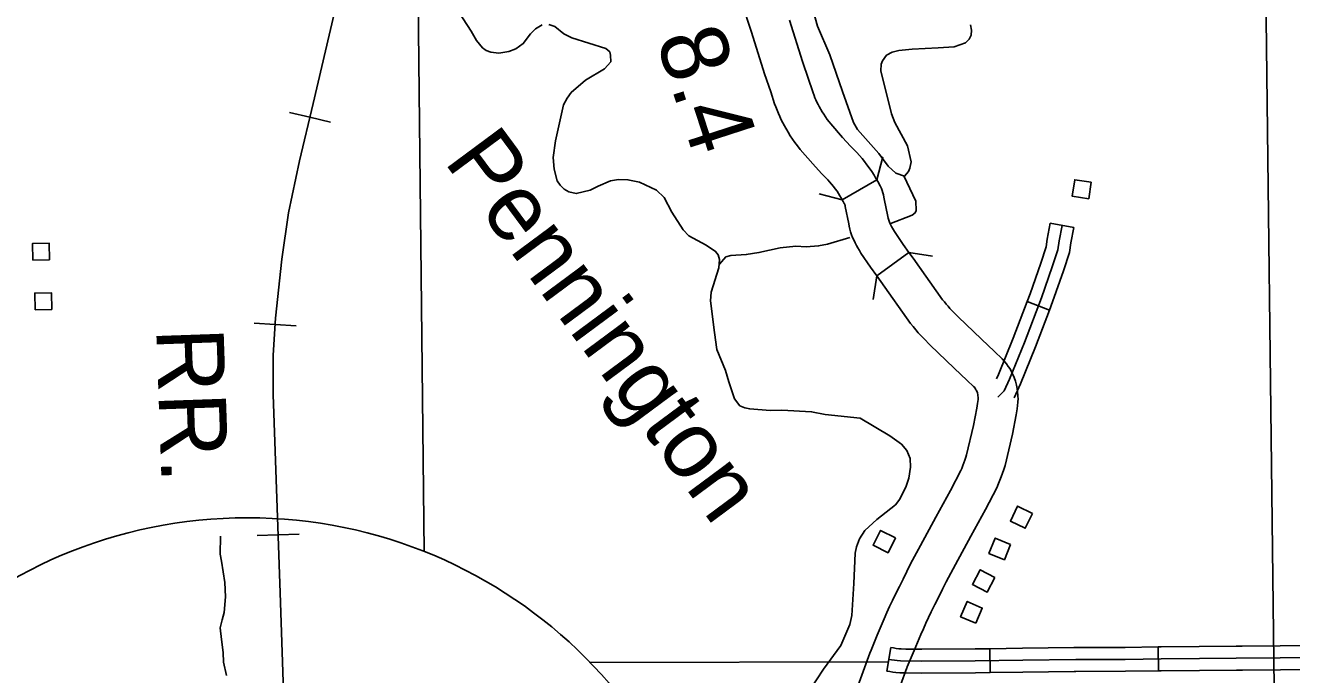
# Model space of a CAD drawing. Extents: x -19 to 366, y -4 to 359.
# Drawn here: x 158.742 to 160.247, y 176.98 to 177.751 of the extents above; entities that cross this region are included whole.
import ezdxf

# ---------------------------------------------------------------- set-up
doc = ezdxf.new("R2010")
doc.units = 0
for name, color, linetype in [('21', 7, 'Continuous'), ('Level 19', 7, 'Continuous'), ('R_Axis Annot', 7, 'Continuous'), ('R_Contour Annot', 7, 'Continuous'), ('R_ROW', 7, 'Continuous'), ('R_ROW Annot', 7, 'Continuous'), ('R_Temp Easement', 7, 'Continuous'), ('R_Vert Alg', 7, 'Continuous'), ('R_Water Annot', 7, 'Continuous'), ('Sheet Fence', 7, 'Continuous'), ('T_Vehicle Path Lt Major', 7, 'Continuous'), ('T_Vehicle Path Lt Minor', 7, 'Continuous')]:
    doc.layers.add(name, color=color, linetype=linetype)

msp = doc.modelspace()

# ---------------------------------------------------------------- linework, layer by layer
at = {"layer": '21'}
for points in [[(160.0084, 177.5648), (160.0054, 177.5453), (159.9859, 177.5483), (159.9888, 177.5678)], [(158.7506, 177.4724), (158.7503, 177.4922), (158.7701, 177.4925), (158.7704, 177.4728)], [(158.7533, 177.4135), (158.7529, 177.4332), (158.7727, 177.4336), (158.7731, 177.4139)], [(159.9387, 177.1716), (159.9301, 177.1539), (159.9123, 177.1625), (159.9209, 177.1802)], [(159.7757, 177.1425), (159.7669, 177.1249), (159.7492, 177.1337), (159.758, 177.1513)], [(159.9126, 177.1348), (159.9053, 177.1166), (159.8869, 177.124), (159.8943, 177.1422)], [(159.894, 177.0954), (159.8847, 177.078), (159.8673, 177.0872), (159.8765, 177.1046)], [(159.8712, 177.041), (159.8531, 177.0488), (159.861, 177.067), (159.879, 177.0591)]]:
    msp.add_lwpolyline(points, close=True, dxfattribs=at)
at = {"layer": 'Level 19'}
msp.add_circle((159.0059, 176.5984), 0.568, dxfattribs=at)
at = {"layer": 'R_Axis Annot'}
for points in [[(159.2063, 178), (159.2158, 177.1262)], [(160.2146, 177.8917), (160.2255, 176.9964)], [(159.7673, 176.9954), (159.4129, 176.9946)], [(160.2255, 176.9964), (160.2386, 175.9964)]]:
    msp.add_lwpolyline(points, dxfattribs=at)
at = {"layer": 'R_Contour Annot'}
for p, q in [((159.7126, 177.5441), (159.7537, 177.5677)), ((159.7536, 177.4536), (159.7918, 177.4815)), ((159.874, 177.309), (159.874, 177.309)), ((159.9213, 177.3104), (159.9213, 177.3104)), ((159.9213, 177.3104), (159.9213, 177.3104)), ((159.746, 177.0073), (159.7461, 177.0075)), ((159.7898, 176.9892), (159.7897, 176.989)), ((159.7898, 176.9892), (159.7897, 176.989))]:
    msp.add_line(p, q, dxfattribs=at)
for points in [[(159.5933, 177.778), (159.6047, 177.743), (159.6203, 177.6937), (159.6275, 177.6723), (159.6322, 177.6579), (159.6335, 177.6543), (159.635, 177.6505), (159.6366, 177.6467), (159.6383, 177.6429), (159.6401, 177.6391), (159.6419, 177.6355), (159.6439, 177.6317), (159.6481, 177.6244), (159.6507, 177.6202), (159.6535, 177.616), (159.6563, 177.6119), (159.6593, 177.608), (159.6625, 177.6039), (159.6774, 177.5868), (159.6879, 177.5751), (159.6954, 177.5676), (159.6975, 177.5652), (159.6998, 177.5626), (159.702, 177.5599), (159.7042, 177.5571), (159.7063, 177.5542), (159.7081, 177.5517), (159.7098, 177.5489), (159.7118, 177.5456), (159.7126, 177.5441)], [(159.7537, 177.5677), (159.7526, 177.5695), (159.7503, 177.5734), (159.7477, 177.5777), (159.7447, 177.5819), (159.7419, 177.5856), (159.7391, 177.5894), (159.7361, 177.593), (159.733, 177.5966), (159.7297, 177.6003), (159.7224, 177.6076), (159.7129, 177.6182), (159.699, 177.6341), (159.6969, 177.6367), (159.6947, 177.6396), (159.6927, 177.6426), (159.6907, 177.6456), (159.6888, 177.6486), (159.6852, 177.6548), (159.6839, 177.6573), (159.6825, 177.66), (159.6813, 177.6627), (159.6801, 177.6653), (159.679, 177.6681), (159.6779, 177.6709), (159.677, 177.6733), (159.6724, 177.6873), (159.6654, 177.7083), (159.6498, 177.7575)], [(159.7537, 177.5677), (159.7549, 177.5656), (159.7576, 177.5607), (159.759, 177.5575), (159.7599, 177.5549), (159.7607, 177.5525), (159.7615, 177.5499), (159.7621, 177.5471), (159.7625, 177.5451), (159.7667, 177.5242), (159.7671, 177.5222), (159.7674, 177.521), (159.7677, 177.5199), (159.7681, 177.5187), (159.7685, 177.5176), (159.7692, 177.5161), (159.7701, 177.5141), (159.7711, 177.5122), (159.7722, 177.5102), (159.7733, 177.5083), (159.7745, 177.5064), (159.7849, 177.491), (159.7918, 177.4815)], [(159.7126, 177.5441), (159.7137, 177.5422), (159.715, 177.5398), (159.7152, 177.5393), (159.7155, 177.5386), (159.7156, 177.5379), (159.7158, 177.5374), (159.716, 177.536), (159.7202, 177.5153), (159.7207, 177.5127), (159.7215, 177.5092), (159.7225, 177.5058), (159.7236, 177.5025), (159.7249, 177.4992), (159.7262, 177.4964), (159.7277, 177.4931), (159.7293, 177.4899), (159.7311, 177.4868), (159.7329, 177.4837), (159.7348, 177.4807), (159.7461, 177.4639), (159.7536, 177.4536)], [(159.7918, 177.4815), (159.7968, 177.4747), (159.8318, 177.4254), (159.8339, 177.4227), (159.836, 177.4201), (159.8382, 177.4176), (159.8405, 177.4151), (159.8432, 177.4123), (159.8504, 177.4049), (159.8781, 177.3786), (159.8936, 177.3639), (159.9027, 177.3552), (159.9054, 177.3521), (159.9077, 177.3492), (159.9099, 177.3462), (159.9119, 177.3431), (159.9138, 177.3398), (159.9154, 177.3364), (159.9169, 177.333), (159.9186, 177.3286), (159.9198, 177.3238), (159.9205, 177.3198), (159.9209, 177.316), (159.9213, 177.3121), (159.9213, 177.3104)], [(159.7918, 177.4815), (159.7968, 177.4747), (159.8318, 177.4254), (159.8339, 177.4227), (159.836, 177.4201), (159.8382, 177.4176), (159.8405, 177.4151), (159.8432, 177.4123), (159.8504, 177.4049), (159.8781, 177.3786), (159.8936, 177.3639), (159.9027, 177.3552), (159.9054, 177.3521), (159.9077, 177.3492), (159.9099, 177.3462), (159.9119, 177.3431), (159.9138, 177.3398), (159.9154, 177.3364), (159.9169, 177.333), (159.9186, 177.3286), (159.9198, 177.3238), (159.9205, 177.3198), (159.9209, 177.316), (159.9213, 177.3121), (159.9213, 177.3104)], [(159.7536, 177.4536), (159.7583, 177.447), (159.7937, 177.3973), (159.7967, 177.3934), (159.7998, 177.3896), (159.8029, 177.386), (159.8062, 177.3824), (159.8093, 177.3793), (159.817, 177.3713), (159.8455, 177.3442), (159.8609, 177.3296), (159.8685, 177.3224), (159.8691, 177.3217), (159.8699, 177.3207), (159.8707, 177.3196), (159.8714, 177.3185), (159.872, 177.3174), (159.8726, 177.3162), (159.8731, 177.315), (159.8732, 177.3147), (159.8734, 177.3142), (159.8736, 177.3127), (159.8738, 177.3111), (159.874, 177.3095), (159.874, 177.309)], [(159.874, 177.309), (159.874, 177.3095), (159.8738, 177.3111), (159.8736, 177.3127), (159.8734, 177.3142), (159.8732, 177.3147), (159.8731, 177.315), (159.8726, 177.3162), (159.872, 177.3174), (159.8714, 177.3185), (159.8707, 177.3196), (159.8699, 177.3207), (159.8691, 177.3217), (159.8685, 177.3224), (159.8609, 177.3296), (159.8455, 177.3442), (159.817, 177.3713), (159.8093, 177.3793), (159.8062, 177.3824), (159.8029, 177.386), (159.7998, 177.3896), (159.7967, 177.3934), (159.7937, 177.3973), (159.7583, 177.447), (159.7536, 177.4536)], [(159.874, 177.309), (159.874, 177.308), (159.874, 177.307), (159.8734, 177.3021), (159.8726, 177.2966), (159.8684, 177.2759), (159.8603, 177.241), (159.8594, 177.2382), (159.8583, 177.2349), (159.8571, 177.2316), (159.8558, 177.2283), (159.8545, 177.225), (159.8534, 177.2224), (159.841, 177.1986), (159.8238, 177.167), (159.8054, 177.1335), (159.7938, 177.1117), (159.7893, 177.1024), (159.7849, 177.0936), (159.7805, 177.0848), (159.7757, 177.0755), (159.7722, 177.0682), (159.7688, 177.061), (159.7656, 177.0537), (159.7624, 177.0464), (159.7541, 177.0268), (159.746, 177.0073)], [(159.746, 177.0073), (159.7541, 177.0268), (159.7624, 177.0464), (159.7656, 177.0537), (159.7688, 177.061), (159.7722, 177.0682), (159.7757, 177.0755), (159.7805, 177.0848), (159.7849, 177.0936), (159.7893, 177.1024), (159.7938, 177.1117), (159.8054, 177.1335), (159.8238, 177.167), (159.841, 177.1986), (159.8534, 177.2224), (159.8545, 177.225), (159.8558, 177.2283), (159.8571, 177.2316), (159.8583, 177.2349), (159.8594, 177.2382), (159.8603, 177.241), (159.8684, 177.2759), (159.8726, 177.2966), (159.8734, 177.3021), (159.874, 177.307), (159.874, 177.308), (159.874, 177.309)], [(159.9213, 177.3104), (159.9214, 177.3081), (159.9213, 177.3036), (159.9203, 177.2958), (159.9193, 177.2885), (159.9147, 177.2658), (159.906, 177.2284), (159.9044, 177.2236), (159.903, 177.2194), (159.9015, 177.2151), (159.8999, 177.211), (159.8983, 177.2069), (159.8962, 177.2021), (159.8827, 177.1763), (159.8653, 177.1444), (159.8471, 177.111), (159.836, 177.0902), (159.8318, 177.0815), (159.8272, 177.0724), (159.8226, 177.0633), (159.8181, 177.0545), (159.815, 177.048), (159.8119, 177.0413), (159.8089, 177.0346), (159.8059, 177.0278), (159.7978, 177.0086), (159.7898, 176.9892)], [(159.9213, 177.3104), (159.9214, 177.3081), (159.9213, 177.3036), (159.9203, 177.2958), (159.9193, 177.2885), (159.9147, 177.2658), (159.906, 177.2284), (159.9044, 177.2236), (159.903, 177.2194), (159.9015, 177.2151), (159.8999, 177.211), (159.8983, 177.2069), (159.8962, 177.2021), (159.8827, 177.1763), (159.8653, 177.1444), (159.8471, 177.111), (159.836, 177.0902), (159.8318, 177.0815), (159.8272, 177.0724), (159.8226, 177.0633), (159.8181, 177.0545), (159.815, 177.048), (159.8119, 177.0413), (159.8089, 177.0346), (159.8059, 177.0278), (159.7978, 177.0086), (159.7898, 176.9892)], [(159.7461, 177.0075), (159.7452, 177.0055), (159.7374, 176.9838), (159.7247, 176.9489), (159.7105, 176.9095), (159.7002, 176.8802), (159.6922, 176.8584), (159.6916, 176.857), (159.691, 176.8558), (159.6905, 176.8547), (159.6898, 176.8537), (159.689, 176.8526), (159.6883, 176.8516), (159.6875, 176.8507), (159.6859, 176.8492), (159.6811, 176.844)], [(159.6811, 176.844), (159.6859, 176.8492), (159.6875, 176.8507), (159.6883, 176.8516), (159.689, 176.8526), (159.6898, 176.8537), (159.6905, 176.8547), (159.691, 176.8558), (159.6916, 176.857), (159.6922, 176.8584), (159.7002, 176.8802), (159.7105, 176.9095), (159.7247, 176.9489), (159.7374, 176.9838), (159.7452, 177.0055), (159.7461, 177.0075)], [(159.7897, 176.989), (159.7893, 176.9882), (159.7819, 176.9677), (159.7692, 176.9328), (159.7551, 176.8936), (159.7447, 176.8642), (159.7363, 176.8411), (159.7349, 176.8377), (159.7332, 176.8343), (159.7313, 176.8308), (159.7293, 176.8275), (159.7271, 176.8244), (159.7247, 176.8213), (159.7221, 176.8184), (159.72, 176.8163), (159.7155, 176.8115)], [(159.7897, 176.989), (159.7893, 176.9882), (159.7819, 176.9677), (159.7692, 176.9328), (159.7551, 176.8936), (159.7447, 176.8642), (159.7363, 176.8411), (159.7349, 176.8377), (159.7332, 176.8343), (159.7313, 176.8308), (159.7293, 176.8275), (159.7271, 176.8244), (159.7247, 176.8213), (159.7221, 176.8184), (159.72, 176.8163), (159.7155, 176.8115)]]:
    msp.add_lwpolyline(points, dxfattribs=at)
at = {"layer": 'R_ROW'}
for p, q in [((159.7655, 176.9842), (159.7702, 177.0123)), ((160.0883, 176.9846), (160.0878, 177.013)), ((159.8879, 177.0108), (159.8882, 176.9824))]:
    msp.add_line(p, q, dxfattribs=at)
for points in [[(159.7702, 177.0123), (159.7735, 177.0117), (159.7766, 177.0112), (159.7797, 177.0108), (159.7827, 177.0105), (159.7882, 177.0104)], [(159.9879, 177.0122), (159.9269, 177.0113), (159.8879, 177.0108)], [(160.0878, 177.013), (160.0487, 177.0124), (159.9899, 177.0122), (159.9879, 177.0122)], [(160.0878, 177.013), (160.0914, 177.013), (160.1367, 177.0133), (160.1806, 177.0138), (160.1879, 177.0139)], [(160.1879, 177.0139), (160.2329, 177.0143), (160.2879, 177.0149)], [(160.5453, 177.0023), (160.4996, 177.002), (160.4562, 177.0017), (160.3978, 177.0012), (160.3602, 177.0012), (160.2906, 177.0008), (160.233, 177.0001), (160.1807, 176.9996), (160.1369, 176.9991), (160.0916, 176.9988), (160.0489, 176.9982), (159.9901, 176.998), (159.9271, 176.9971), (159.8706, 176.9964), (159.8073, 176.9961), (159.7818, 176.9963), (159.7779, 176.9967), (159.7746, 176.9972), (159.7712, 176.9977), (159.7679, 176.9982)], [(159.7882, 177.0104), (159.8073, 177.0103), (159.8705, 177.0106), (159.8879, 177.0108)], [(159.788, 176.982), (159.7809, 176.9821), (159.7761, 176.9826), (159.7725, 176.9831), (159.769, 176.9837), (159.7655, 176.9842)], [(159.8882, 176.9824), (159.8708, 176.9822), (159.8073, 176.9819), (159.788, 176.982)], [(159.9883, 176.9838), (159.9273, 176.9829), (159.8882, 176.9824)], [(160.0883, 176.9846), (160.049, 176.984), (159.9902, 176.9838), (159.9883, 176.9838)], [(160.1882, 176.9855), (160.1809, 176.9854), (160.137, 176.9849), (160.0917, 176.9846), (160.0883, 176.9846)], [(160.2882, 176.9865), (160.2332, 176.9859), (160.1882, 176.9855)]]:
    msp.add_lwpolyline(points, dxfattribs=at)
at = {"layer": 'R_ROW Annot'}
for p, q in [((159.9598, 177.5164), (159.9877, 177.5111)), ((159.9323, 177.4231), (159.9589, 177.413))]:
    msp.add_line(p, q, dxfattribs=at)
for points in [[(159.9737, 177.5137), (159.9702, 177.4951), (159.9687, 177.4848), (159.9621, 177.4643), (159.9492, 177.4276), (159.929, 177.3744), (159.9114, 177.331), (159.9048, 177.3171), (159.9014, 177.3135), (159.8976, 177.3097)], [(159.9598, 177.5164), (159.9562, 177.4974), (159.9548, 177.488), (159.9486, 177.4689), (159.9358, 177.4324), (159.9323, 177.4231)], [(159.9877, 177.5111), (159.9842, 177.4928), (159.9826, 177.4816), (159.9755, 177.4598), (159.9625, 177.4227), (159.9589, 177.413)], [(159.9323, 177.4231), (159.9158, 177.3796), (159.8983, 177.3367), (159.8958, 177.3312)], [(159.9589, 177.413), (159.9422, 177.3692), (159.9244, 177.3253), (159.9167, 177.309)], [(158.9736, 177.1446), (158.9731, 177.1232), (158.9747, 177.1148), (158.9786, 177.0895), (158.9797, 177.0723), (158.9778, 177.054), (158.9755, 177.045), (158.9734, 177.0356), (158.9748, 177.0217), (158.9766, 177.0063), (158.9773, 176.9947), (158.9809, 176.979)]]:
    msp.add_lwpolyline(points, dxfattribs=at)
at = {"layer": 'R_Temp Easement'}
for points in [[(159.356, 177.7517), (159.3481, 177.7472), (159.3419, 177.741), (159.3334, 177.7295), (159.3246, 177.7232), (159.3163, 177.72), (159.3044, 177.7181), (159.2949, 177.7193), (159.2894, 177.7215), (159.2848, 177.7246), (159.2778, 177.7334), (159.2717, 177.7443), (159.2568, 177.7668)], [(159.4223, 177.5603), (159.4131, 177.5554), (159.3965, 177.5515), (159.3874, 177.5534), (159.3822, 177.5567), (159.3774, 177.5614), (159.3739, 177.5666), (159.3701, 177.5804), (159.3691, 177.5944), (159.3716, 177.6142), (159.3813, 177.6569), (159.3855, 177.6649), (159.3905, 177.6715), (159.4075, 177.686), (159.43, 177.6995), (159.4374, 177.708), (159.4373, 177.716), (159.4365, 177.7196), (159.4315, 177.7236), (159.3911, 177.7366), (159.3817, 177.7413), (159.3708, 177.7497), (159.3637, 177.7522)], [(159.7692, 177.5153), (159.7957, 177.5256), (159.7991, 177.5285), (159.8003, 177.5314), (159.7998, 177.5424), (159.7858, 177.5725)], [(159.6921, 177.289), (159.6761, 177.2922), (159.6409, 177.2943), (159.6268, 177.2936), (159.6026, 177.2957), (159.5967, 177.2969), (159.5909, 177.2994), (159.5843, 177.3077), (159.5777, 177.3278), (159.5737, 177.3411), (159.5636, 177.3663), (159.5608, 177.3865), (159.556, 177.4242), (159.5568, 177.4343), (159.5658, 177.4631), (159.5667, 177.4732), (159.5649, 177.4786), (159.562, 177.4828), (159.5509, 177.4902), (159.5302, 177.5014), (159.5235, 177.5084), (159.5099, 177.5294), (159.5007, 177.5469), (159.4916, 177.5555), (159.4715, 177.565), (159.4578, 177.5678), (159.4465, 177.5681), (159.4372, 177.5666), (159.4223, 177.5603)], [(159.5666, 177.4677), (159.5743, 177.4762), (159.5801, 177.478), (159.5985, 177.4789), (159.6134, 177.4814), (159.6387, 177.4868), (159.6574, 177.4889), (159.6698, 177.4881), (159.6843, 177.4893), (159.6951, 177.4912), (159.7215, 177.4991)], [(159.6482, 176.91), (159.6578, 176.9345), (159.6654, 176.9485), (159.6903, 176.9865), (159.7109, 177.0145), (159.7214, 177.0396), (159.7239, 177.0503), (159.7261, 177.0882), (159.728, 177.1242), (159.7295, 177.1317), (159.733, 177.1412), (159.7393, 177.1513), (159.7538, 177.1644), (159.7757, 177.1818), (159.7811, 177.1885), (159.7885, 177.204), (159.7917, 177.2135), (159.7936, 177.2266), (159.7931, 177.2366), (159.7892, 177.2464), (159.7828, 177.2538), (159.7692, 177.2638), (159.7339, 177.2847), (159.6921, 177.289)]]:
    msp.add_lwpolyline(points, dxfattribs=at)
at = {"layer": 'R_Vert Alg'}
for points in [[(159.7609, 177.5952), (159.7536, 177.5678)], [(159.7126, 177.544), (159.6852, 177.5513)], [(159.7918, 177.4815), (159.8199, 177.4771)], [(159.7492, 177.4255), (159.7536, 177.4536)]]:
    msp.add_lwpolyline(points, dxfattribs=at)
at = {"layer": 'R_Water Annot'}
for p, q in [((159.0799, 177.6422), (159.0555, 177.6479)), ((159.0799, 177.6422), (159.1042, 177.6364)), ((159.0385, 177.396), (159.0135, 177.3974)), ((159.0385, 177.396), (159.0634, 177.3945)), ((159.0421, 177.1461), (159.0172, 177.1453)), ((159.0421, 177.1461), (159.0671, 177.147))]:
    msp.add_line(p, q, dxfattribs=at)
for points in [[(159.0801, 176.5291), (159.0713, 176.5749), (159.0651, 176.6176), (159.06, 176.6696), (159.0548, 176.7721), (159.0446, 177.0774), (159.0363, 177.3128), (159.0363, 177.3596), (159.0389, 177.4034), (159.0466, 177.4734), (159.0543, 177.5285), (159.0677, 177.5903), (159.0837, 177.6583), (159.1526, 177.9528), (159.2221, 178.2473), (159.2345, 178.3035), (159.2442, 178.3596), (159.2499, 178.4147), (159.2545, 178.4646), (159.2566, 178.5285), (159.2556, 178.5944), (159.2483, 178.6706)], [(159.2303, 175.9467), (159.1547, 176.2412), (159.0945, 176.4719), (159.0801, 176.5291), (159.0713, 176.5749), (159.0651, 176.6176), (159.06, 176.6696), (159.0548, 176.7721), (159.0446, 177.0774), (159.0363, 177.3128), (159.0363, 177.3596), (159.0389, 177.4034), (159.0466, 177.4734), (159.0543, 177.5285), (159.0677, 177.5903), (159.0837, 177.6583), (159.1526, 177.9528)]]:
    msp.add_lwpolyline(points, dxfattribs=at)
at = {"layer": 'Sheet Fence'}
for points in [[(168.7902, 2.2442), (168.5607, 10.8615), (168.3304, 19.479), (168.0993, 28.0965), (167.8673, 36.7142), (167.6346, 45.3321), (167.4011, 53.95), (167.1668, 62.5681), (166.9316, 71.1863), (166.6957, 79.8047), (166.459, 88.4232), (166.2215, 97.0418), (165.9832, 105.6605), (165.7441, 114.2794), (165.5043, 122.8984), (165.2636, 131.5176), (165.0221, 140.1368), (164.7799, 148.7563), (164.5369, 157.3758), (164.2931, 165.9955), (164.0485, 174.6153), (163.8031, 183.2352), (163.5569, 191.8553), (163.31, 200.4755), (163.0623, 209.0959), (162.8138, 217.7164), (162.5645, 226.337), (162.3145, 234.9577), (162.0637, 243.5786), (161.8121, 252.1997), (161.5597, 260.8208), (161.3066, 269.4421), (161.0527, 278.0636), (160.798, 286.6851), (160.5426, 295.3068), (160.2864, 303.9287), (160.0294, 312.5507), (159.7717, 321.1728), (159.5132, 329.7951), (159.2539, 338.4175), (158.9939, 347.04)], [(161.4532, 2.0533), (161.2336, 10.6702), (161.0133, 19.2873), (160.7922, 27.9044), (160.5704, 36.5217), (160.3478, 45.1392), (160.1245, 53.7568), (159.9003, 62.3745), (159.6754, 70.9923), (159.4498, 79.6103), (159.2234, 88.2284), (158.9962, 96.8466), (158.7683, 105.465), (158.5396, 114.0835), (158.3102, 122.7022), (158.08, 131.321), (157.849, 139.9399), (157.6173, 148.559), (157.3849, 157.1782), (157.1517, 165.7975), (156.9177, 174.417), (156.683, 183.0366), (156.511, 189.3363)], [(0, 172.2839), (7.1335, 172.2883), (14.267, 172.3015), (21.4005, 172.3236), (28.5339, 172.3544), (35.6673, 172.3941), (42.8006, 172.4426), (49.9339, 172.4999), (57.0671, 172.566), (64.2002, 172.6409), (71.3332, 172.7246), (78.4661, 172.8172), (85.5989, 172.9186), (92.7315, 173.0287), (99.8641, 173.1477), (106.9964, 173.2755), (114.1286, 173.4122), (121.2606, 173.5576), (128.3925, 173.7119), (135.5241, 173.8749), (142.6555, 174.0468), (149.7867, 174.2275), (156.9177, 174.417), (164.0485, 174.6153), (171.179, 174.8224), (178.3092, 175.0383), (185.4392, 175.2631), (192.5688, 175.4966), (199.6982, 175.739), (206.8273, 175.9902), (213.9561, 176.2502), (221.0845, 176.5189), (228.2126, 176.7965), (235.3404, 177.083), (242.4677, 177.3782), (249.5948, 177.6822), (256.7214, 177.995), (263.8476, 178.3167), (270.9735, 178.6471), (278.0989, 178.9863), (285.2239, 179.3344), (292.3485, 179.6912), (299.4726, 180.0569), (306.5963, 180.4314), (313.7195, 180.8146), (320.8422, 181.2067), (327.9644, 181.6076), (335.0862, 182.0172), (342.2074, 182.4357)]]:
    msp.add_spline(points, degree=3, dxfattribs=at)
at = {"layer": 'T_Vehicle Path Lt Major'}
msp.add_lwpolyline([(159.6774, 177.7699), (159.6832, 177.7503), (159.6978, 177.7164), (159.713, 177.6726), (159.7257, 177.6359), (159.7306, 177.6276), (159.7561, 177.5992), (159.7672, 177.5839), (159.7764, 177.5757), (159.7865, 177.5723), (159.7914, 177.5775), (159.793, 177.5815), (159.7944, 177.5891), (159.7899, 177.6082), (159.7752, 177.636), (159.7712, 177.646), (159.7582, 177.6974), (159.7589, 177.705), (159.7605, 177.709), (159.7651, 177.7157), (159.7719, 177.7193), (159.7798, 177.7213), (159.7955, 177.7231), (159.8264, 177.7246), (159.8457, 177.7259), (159.8589, 177.7303), (159.8632, 177.7348), (159.8659, 177.7397), (159.8662, 177.7454), (159.8649, 177.752)], dxfattribs=at)

# ---------------------------------------------------------------- texts
at = {"layer": 'R_Temp Easement'}
msp.add_text('Pennington', height=0.08, rotation=306.538, dxfattribs=at).set_placement((159.2382, 177.5898))
at = {"layer": 'R_Water Annot'}
msp.add_text('RR.', height=0.08, rotation=272.004, dxfattribs=at).set_placement((158.8972, 177.391))
at = {"layer": 'T_Vehicle Path Lt Minor'}
msp.add_text('8.4', height=0.08, rotation=287.991, dxfattribs=at).set_placement((159.4906, 177.7349))

doc.saveas('drawing.dxf')
